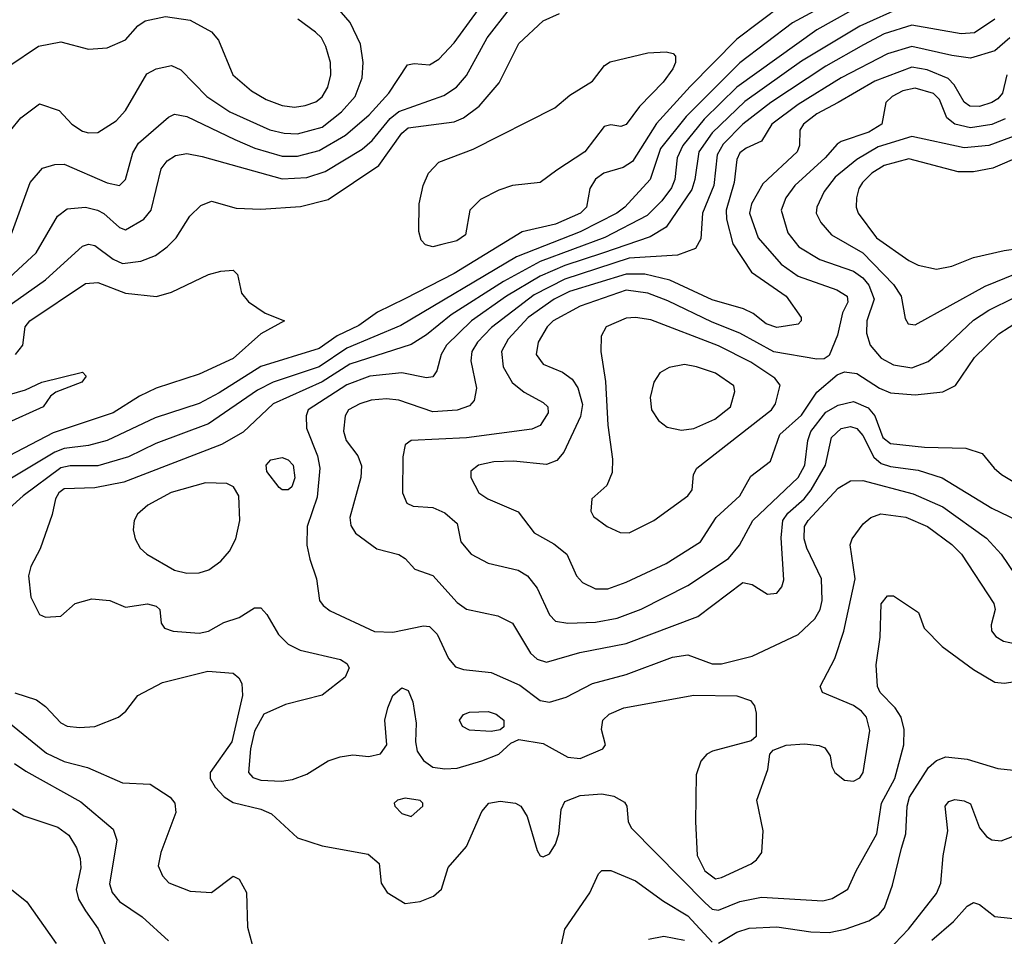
# Model space of a CAD drawing. Extents: x 1173029 to 1307123, y 522559 to 678521.
# Tile 558 of 623: x 1221741 to 1224946, y 665582 to 668564. Entities that reach past the tile are written whole.
import ezdxf

# ---------------------------------------------------------------- set-up
doc = ezdxf.new("R2010")
doc.units = 0

msp = doc.modelspace()

# ---------------------------------------------------------------- linework, layer by layer
at = {"layer": '0CON10XD'}
for points in [[(1224554.4, 668715.6), (1224256.2, 668553.8), (1224085, 668424.4), (1223910.4, 668249.6), (1223826.1, 668145), (1223792.4, 668045), (1223710.3, 667955), (1223684.7, 667935), (1223565, 667874.3), (1223357.5, 667792.5), (1222980.8, 667569.2), (1222805, 667495.7), (1222715, 667435.4), (1222565.3, 667385.3), (1222515, 667359.4), (1222355, 667249.6), (1222184.3, 667185.7), (1222095, 667142.3), (1221995, 667113.1), (1221905, 667112.6), (1221875, 667106.5), (1221752, 667015), (1221672.3, 666945)], [(1221712.8, 667865), (1221774.7, 668035), (1221815, 668081.1), (1221855, 668093.8), (1221885, 668094.6), (1222025, 668033.3), (1222065, 668025.5), (1222085, 668044.3), (1222109, 668131), (1222127, 668163), (1222225, 668246.8), (1222245, 668256.6), (1222285, 668249.2), (1222440.9, 668175), (1222506, 668146), (1222595, 668120.5), (1222645, 668120), (1222715, 668138.5), (1222801, 668189), (1222878.1, 668255), (1222941.9, 668325), (1223002.6, 668417.4), (1223025, 668421.9), (1223075, 668417.5), (1223105, 668436.1), (1223155, 668489.6), (1223254.3, 668625.7)], [(1224495, 668620.3), (1224335, 668531.2), (1224075, 668344.8), (1223969.1, 668240.9), (1223899, 668155), (1223880.5, 668115), (1223872.8, 668045), (1223862.8, 668017.2), (1223830.6, 667975), (1223782.6, 667927.4), (1223645, 667855.7), (1223435, 667777.5), (1223315, 667712.8), (1223145.5, 667604.5), (1223065, 667539.3), (1223015, 667507.3), (1222815, 667443.6), (1222725, 667386), (1222565.3, 667315), (1222467.8, 667222.2), (1222397.6, 667182.4), (1222079.8, 667060.2), (1221985, 667040.8), (1221885, 667038.4), (1221868.1, 667025), (1221856.8, 667005), (1221845.9, 666954.1), (1221807.6, 666842.4), (1221776.9, 666785), (1221769.4, 666755), (1221776.9, 666685), (1221805, 666628.8), (1221825, 666620), (1221875, 666623.3), (1221921.2, 666665), (1221975, 666680), (1222034.2, 666674.2), (1222085, 666652.5), (1222156.1, 666663.9), (1222185, 666655.8), (1222196.7, 666645), (1222200.7, 666600.7), (1222212.5, 666585), (1222240, 666575), (1222325, 666567.8), (1222355, 666574.5), (1222405, 666602.5), (1222455, 666618.9), (1222505, 666650.8), (1222525, 666650.8), (1222545, 666629.2), (1222583.5, 666563.5), (1222615, 666532.1), (1222653.4, 666513.4), (1222785, 666482.2), (1222805, 666470), (1222812.9, 666455), (1222800, 666425), (1222725, 666366.2), (1222606, 666336), (1222535, 666304.5), (1222505, 666249.5), (1222491.7, 666191.7), (1222485.3, 666115.3), (1222499, 666099), (1222525, 666090), (1222593.1, 666086.9), (1222628.3, 666091.7), (1222675, 666109.6), (1222745, 666152.5), (1222783.7, 666166.3), (1222825, 666171.9), (1222876.6, 666166.6), (1222915, 666175.7), (1222935.6, 666205), (1222929.5, 666285), (1222938.5, 666325), (1222955, 666365.8), (1222985, 666390), (1223005, 666381.4), (1223020.7, 666345), (1223031.6, 666275), (1223028.7, 666215), (1223034.7, 666184.7), (1223055, 666153.5), (1223085, 666132.5), (1223125, 666126.9), (1223165, 666129.4), (1223245, 666152.7), (1223300, 666175), (1223339.5, 666210.5), (1223365, 666222), (1223445, 666208.8), (1223524.7, 666164.7), (1223565, 666160.4), (1223638.3, 666191.7), (1223647.5, 666205), (1223634.4, 666255), (1223638.9, 666285), (1223659.4, 666305), (1223707.5, 666325), (1223935, 666366.7), (1224075, 666364.7), (1224119.5, 666349.5), (1224132.2, 666332.2), (1224138.3, 666308.3), (1224138, 666232), (1224121.7, 666218.3), (1223995.4, 666184.6), (1223977.5, 666175), (1223957.9, 666152.1), (1223942.9, 666107.1), (1223940, 665955), (1223945.7, 665845), (1223970.4, 665795), (1224005, 665769.3), (1224025, 665773.3), (1224121.7, 665818.3), (1224139.3, 665830.7), (1224156.7, 665855), (1224160.4, 665925), (1224139.6, 666025), (1224175.8, 666125), (1224182, 666175), (1224192.7, 666187.3), (1224235.6, 666204.4), (1224295, 666208.2), (1224343, 666203), (1224361.2, 666195), (1224378.8, 666168.8), (1224384, 666135), (1224394, 666115), (1224425, 666090), (1224455, 666086.9), (1224475, 666098.1), (1224486.2, 666115), (1224508.3, 666251.7), (1224497.5, 666295), (1224481.2, 666315), (1224455, 666332.8), (1224353.8, 666375), (1224346, 666395), (1224393.6, 666486.4), (1224422.7, 666575), (1224460.3, 666745), (1224444.1, 666855.9), (1224450.4, 666875), (1224486.4, 666923.6), (1224510.6, 666945), (1224543.5, 666956.5), (1224625, 666946.1), (1224695.4, 666915.4), (1224775, 666857.1), (1224805.9, 666825), (1224911.8, 666665), (1224915.5, 666645), (1224903.1, 666595), (1224904.2, 666575.8), (1224917.6, 666557.6), (1224942.5, 666542.5), (1225005, 666529.4)], [(1224225, 668613.9), (1224075, 668501.6), (1223922.5, 668347.5), (1223813.6, 668226.4), (1223735, 668102.9), (1223705, 668084), (1223641.5, 668065), (1223614.5, 668045.5), (1223596.9, 668015), (1223585.8, 667955), (1223566.6, 667935), (1223485, 667899.6), (1223376.3, 667873.7), (1223155, 667738.5), (1222994.2, 667655.8), (1222905, 667612.8), (1222845, 667569.7), (1222774.5, 667535.5), (1222715, 667494.8), (1222525, 667435.9), (1222389.9, 667350.1), (1222325, 667316.1), (1222181.3, 667268.7), (1222025, 667194.8), (1221965, 667178.6), (1221885, 667169), (1221855, 667157.2), (1221653, 667037)], [(1221677.1, 668162.9), (1221744.7, 668245.3), (1221805, 668290.8), (1221868.8, 668268.8), (1221910, 668225), (1221945, 668201.8), (1221965, 668196.1), (1221995, 668197.9), (1222054.3, 668235), (1222085, 668268.9), (1222155, 668388.5), (1222185, 668404.5), (1222235, 668415.5), (1222265, 668401.5), (1222350, 668315), (1222424.6, 668264.6), (1222555, 668206), (1222601.2, 668195), (1222645, 668192.7), (1222725, 668214.8), (1222788.1, 668265), (1222832.4, 668315), (1222855.2, 668375), (1222858.8, 668425), (1222849.5, 668485), (1222816.7, 668555), (1222774.4, 668604.4)], [(1221706.5, 667725), (1221794.5, 667805.5), (1221863.6, 667925), (1221895, 667949.2), (1221955, 667954.2), (1221994.3, 667945), (1222015, 667933.4), (1222065, 667887.9), (1222085, 667880.4), (1222144.4, 667915), (1222169.1, 667945), (1222200.7, 668079.3), (1222220.6, 668105), (1222247.9, 668122.1), (1222285, 668128.7), (1222335, 668119.7), (1222595, 668046.4), (1222675, 668051.2), (1222735, 668071), (1222855, 668143), (1222888.1, 668171.9), (1222946.7, 668243.3), (1222975, 668266.1), (1223121.7, 668318.3), (1223162.1, 668345), (1223195, 668383.1), (1223261.9, 668505), (1223335, 668599.1)], [(1224615, 668606.8), (1224475, 668543.5), (1224285, 668429.8), (1224101.2, 668298.8), (1223995, 668196.8), (1223951.5, 668135), (1223938.7, 668045), (1223928, 668012), (1223845, 667889.7), (1223792.3, 667857.7), (1223637.3, 667805), (1223515, 667764.7), (1223435, 667730.1), (1223325.2, 667665), (1223211, 667585), (1223130.2, 667505), (1223112.9, 667475), (1223098.3, 667421.7), (1223085, 667402.5), (1223065, 667399.2), (1222985, 667415.2), (1222880.6, 667405), (1222805, 667376.2), (1222679.6, 667295), (1222673.2, 667275), (1222674.6, 667235), (1222709.5, 667145), (1222717.1, 667105), (1222709.1, 667010.9), (1222676.1, 666915), (1222675.4, 666855), (1222685, 666808.8), (1222706.2, 666745), (1222716.9, 666675), (1222728.1, 666658.1), (1222750.9, 666640.9), (1222895, 666573.6), (1222955, 666571.5), (1223055, 666592.5), (1223075, 666590), (1223100, 666565), (1223136.4, 666486.4), (1223159.1, 666459.1), (1223185, 666449.6), (1223275, 666440), (1223368.9, 666398.9), (1223435, 666349.1), (1223465, 666344.1)], [(1221634.9, 667585.1), (1221825, 667718.1), (1221945, 667827.3), (1221965, 667834.1), (1221985, 667830), (1222045.2, 667785.2), (1222075, 667771.4), (1222135, 667778.9), (1222182.7, 667797.3), (1222220.4, 667825), (1222249.6, 667855), (1222294.7, 667925.3), (1222330.2, 667959.8), (1222365, 667974.4), (1222445, 667951.1), (1222525, 667947.9), (1222655, 667956.3), (1222745, 667979.1), (1222909.4, 668090.6), (1222984.4, 668195.6), (1223005, 668212.6), (1223155, 668232.5), (1223185, 668245.3), (1223236.6, 668283.4), (1223301, 668359), (1223365, 668486.9), (1223445, 668560.5), (1223498, 668585)], [(1221705, 668413.1), (1221801.8, 668478.2), (1221875, 668492.5), (1221965, 668468.4), (1222025, 668472.5), (1222085, 668498.9), (1222125.5, 668544.5), (1222148.7, 668561.3), (1222215.5, 668574.5), (1222295, 668562.9), (1222364.6, 668524.6), (1222387.6, 668497.6), (1222434.6, 668385), (1222495, 668333.1), (1222543.1, 668305), (1222595, 668285.3), (1222635, 668279.8), (1222670, 668285), (1222705, 668297.3), (1222725, 668313.8), (1222743.4, 668345), (1222753.5, 668385), (1222751.9, 668425), (1222737.4, 668477.4), (1222723.2, 668505), (1222703.6, 668523.6), (1222646, 668566)], [(1224915, 668566.5), (1224848.6, 668521.4), (1224805, 668518.3), (1224645, 668547.2), (1224555, 668518.1), (1224486.9, 668483.1), (1224365, 668412.8), (1224185.1, 668294.9), (1224094.9, 668225.1), (1224030.9, 668159.1), (1224011.3, 668125), (1223999.7, 668025), (1223963, 667935), (1223958.2, 667851.8), (1223940.5, 667819.5), (1223882, 667798), (1223725, 667788.5), (1223515, 667719.8), (1223415, 667669.5), (1223276.8, 667563.2), (1223231.1, 667515), (1223212.3, 667485), (1223209.2, 667455), (1223227.2, 667365), (1223220, 667325), (1223205, 667308.5), (1223165, 667293.8), (1223085, 667288.6), (1222975, 667326.7), (1222935, 667330.5), (1222885, 667326.1), (1222848.1, 667315), (1222810.9, 667295), (1222800, 667275), (1222794.1, 667225.9), (1222803.2, 667195), (1222841.8, 667145), (1222853.1, 667113.1), (1222851.2, 667075), (1222815.5, 666945), (1222818.6, 666918.6), (1222833.3, 666893.3), (1222902.6, 666842.6), (1222975, 666824), (1222995, 666811.2), (1223026.5, 666776.5), (1223085, 666756.2), (1223165, 666668.5), (1223195, 666646.7), (1223297.5, 666625), (1223345, 666601.4), (1223403.4, 666503.4), (1223425, 666483.4), (1223455, 666474.1)], [(1224963.8, 668505), (1224915, 668463.2), (1224835, 668439.4), (1224775, 668448.5), (1224645, 668477.5), (1224565, 668453.3), (1224415, 668375.5), (1224275, 668288.8), (1224188.6, 668225), (1224155, 668169.5), (1224105, 668146.8), (1224085, 668130.8), (1224075, 668109.2), (1224066.2, 668035), (1224040.2, 667945), (1224041.4, 667915), (1224062.2, 667835), (1224122.5, 667742.5), (1224235.4, 667665), (1224284.4, 667595), (1224284.4, 667585), (1224275, 667573.8), (1224205, 667562.5), (1224170, 667575), (1224128.1, 667608.1), (1224096.2, 667623.8), (1223995, 667653.3), (1223857.3, 667717.3), (1223775, 667736.3), (1223715, 667736.6), (1223530.3, 667679.7), (1223480.5, 667655), (1223396, 667595), (1223330.7, 667525), (1223308.8, 667485), (1223314.6, 667435.4), (1223344.1, 667384.1), (1223382.2, 667352.2), (1223445, 667318.7), (1223459.6, 667305), (1223461.2, 667285), (1223435, 667244.3), (1223407.8, 667232.2), (1223195, 667204), (1223014.5, 667195.5), (1222995, 667181.2), (1222987.7, 667142.3), (1222986.4, 667025), (1223001.1, 666991.1), (1223021.5, 666981.5), (1223085, 666977.5), (1223125, 666959.7), (1223164.4, 666925), (1223176.9, 666865), (1223210.6, 666825), (1223265, 666796.6), (1223362.8, 666772.8), (1223393.6, 666755), (1223425.2, 666715.2), (1223465, 666627.5), (1223485, 666607.8), (1223525, 666600.7)], [(1223085, 667825.8), (1223061.7, 667831.7), (1223047.3, 667847.3), (1223040, 667875), (1223040.8, 667965), (1223054.4, 668025), (1223070.8, 668065), (1223105, 668101.4), (1223216.4, 668143.6), (1223482.8, 668277.2), (1223531.1, 668318.9), (1223605.6, 668364.4), (1223643.8, 668415), (1223662.1, 668427.9), (1223785, 668456.9), (1223845, 668460), (1223867.5, 668455), (1223875.7, 668445.7), (1223875.5, 668425), (1223866.9, 668405), (1223835, 668361.5), (1223757.6, 668282.4), (1223715, 668223.3), (1223697.3, 668217.3), (1223665, 668222), (1223642.7, 668217.3), (1223580.5, 668135), (1223489.4, 668075), (1223435, 668034.3), (1223345, 668024.7), (1223300.3, 668009.7), (1223240.6, 667979.4), (1223205.4, 667944.6), (1223191.9, 667865), (1223164, 667845), (1223115, 667833.1), (1223085, 667825.8)], [(1224953.5, 668385), (1224939.4, 668325), (1224925, 668306.8), (1224905.5, 668295), (1224865, 668282.2), (1224833.3, 668283.3), (1224815, 668296.5), (1224782.9, 668352.9), (1224763.1, 668373.1), (1224695, 668401.5), (1224645, 668410.5), (1224524.6, 668365), (1224405, 668294.7), (1224335, 668258), (1224291.6, 668225), (1224280.5, 668205), (1224278.4, 668155), (1224271.4, 668135), (1224159.1, 668030.9), (1224122.9, 667965), (1224115.7, 667935), (1224144.7, 667855), (1224219.4, 667769.4), (1224275, 667730.2), (1224400.6, 667685), (1224434.5, 667665), (1224435.9, 667645), (1224419, 667611), (1224402.4, 667537.6), (1224375, 667472), (1224358.9, 667461.1), (1224335, 667459.6), (1224195, 667483.6), (1224085, 667544.1), (1223995, 667580), (1223850.6, 667649.4), (1223785.6, 667675), (1223715, 667684.6), (1223565, 667632.8), (1223477.1, 667585), (1223457.8, 667565), (1223427.8, 667515), (1223421.8, 667475), (1223445, 667443.8), (1223507.3, 667417.3), (1223538.8, 667395), (1223557, 667367), (1223572.8, 667312.8), (1223566.6, 667273.4), (1223512.3, 667157.7), (1223489.2, 667130.7), (1223455, 667116.8), (1223347.7, 667127.8), (1223284.2, 667125.8), (1223234, 667115), (1223208.6, 667095), (1223208.6, 667075), (1223235, 667024.5), (1223264.3, 667005), (1223363, 666963), (1223415.6, 666895), (1223478.9, 666858.9), (1223521.5, 666825), (1223553.5, 666755), (1223573, 666733), (1223615, 666712.5)], [(1224948.3, 668241.7), (1224905, 668223.2), (1224835, 668212.1), (1224784.2, 668224.2), (1224758.7, 668245), (1224735, 668304.5), (1224715, 668324.2), (1224655, 668342), (1224615, 668333.5), (1224580.8, 668315), (1224559.6, 668295), (1224546.7, 668225), (1224505, 668198.3), (1224415, 668168.7), (1224401, 668159), (1224362.6, 668115), (1224263.7, 668025), (1224234.2, 667985), (1224219.2, 667945), (1224241.4, 667871.4), (1224276.7, 667825), (1224345, 667783.9), (1224455, 667746.3), (1224484.9, 667724.9), (1224505, 667700.5), (1224522.4, 667655), (1224498, 667585), (1224497.4, 667545), (1224509.4, 667505), (1224545, 667462.8), (1224585, 667441.4), (1224645, 667431.9), (1224697.9, 667452.1), (1224745, 667492), (1224845, 667587.1), (1224895, 667619.6), (1224979.1, 667660.9)], [(1224995, 668192.2), (1224895, 668155.5), (1224815, 668147.9), (1224645, 668184.2), (1224535, 668150.3), (1224465, 668109.6), (1224395, 668051.9), (1224359.4, 668005), (1224335.3, 667955), (1224333.2, 667935), (1224348.5, 667905), (1224382.9, 667865), (1224485, 667806), (1224585, 667702.7), (1224610, 667665), (1224622.4, 667592.4), (1224632.5, 667575), (1224655, 667571.5), (1224883.1, 667696.9), (1224982.5, 667737.5)], [(1225102.5, 668165), (1224908.4, 668081.6), (1224845, 668069.1), (1224795, 668069.5), (1224635, 668112.3), (1224555, 668090.6), (1224514.7, 668065), (1224484.2, 668035), (1224472.1, 668015), (1224464.7, 667985), (1224463.5, 667955), (1224469.7, 667935), (1224530, 667855), (1224635, 667781.2), (1224665, 667765.5), (1224725, 667752.7), (1224775, 667762.3), (1224845, 667790.8), (1224945, 667813.8), (1225085, 667833)], [(1221727.5, 667475), (1221751.1, 667505), (1221758.5, 667565), (1221773.2, 667585), (1221955, 667705.8), (1221995, 667709.4), (1222085, 667674.7), (1222185.7, 667664.3), (1222235, 667677.8), (1222355, 667735.6), (1222395, 667746.7), (1222435, 667749.2), (1222449.2, 667735), (1222462.9, 667675), (1222485, 667646.9), (1222539.4, 667609.4), (1222602.5, 667585), (1222525, 667542.2), (1222435, 667462.2), (1222325, 667410.7), (1222185, 667365.9), (1222130.2, 667339.8), (1222044.5, 667285), (1221849.3, 667220.7), (1221655, 667119.6)], [(1223725, 666894.3), (1223805, 666934.4), (1223915.6, 667015), (1223929.4, 667035), (1223934.4, 667085), (1223944.3, 667105), (1224188, 667295), (1224201.3, 667315), (1224216.2, 667375), (1224198.2, 667398.2), (1224120.3, 667450.3), (1224015, 667503), (1223795, 667587.4), (1223745, 667595.3), (1223715, 667593.3), (1223650, 667565), (1223633.1, 667535), (1223632.7, 667485), (1223647.6, 667387.6), (1223655.3, 667245), (1223670.5, 667135), (1223669.3, 667090.7), (1223651.7, 667048.3), (1223602.5, 667005), (1223600, 666965), (1223608.3, 666948.3), (1223653.3, 666915), (1223695, 666895.8), (1223725, 666894.3)], [(1223615, 666712.5), (1223655, 666712.7), (1223715, 666734.1), (1223845, 666794.7), (1223957.1, 666865), (1224007.5, 666945), (1224084.7, 667015), (1224120.4, 667079.6), (1224185, 667127.5), (1224215.3, 667215), (1224285, 667277.6), (1224335, 667352.6), (1224401.5, 667408.5), (1224425, 667419.1), (1224465, 667413.2), (1224538.9, 667365), (1224575, 667350.8), (1224655, 667344), (1224746, 667354), (1224786.2, 667373.8), (1224848.8, 667465), (1224927.4, 667542.6), (1224995, 667585.2)], [(1223895, 667228.9), (1223935, 667234.7), (1224003.3, 667265), (1224054.5, 667305), (1224068.1, 667355), (1224065, 667373.3), (1224005, 667414.6), (1223943.8, 667435), (1223905, 667442.1), (1223855, 667433.3), (1223824.7, 667415.3), (1223804.5, 667385), (1223792.9, 667335), (1223797.1, 667295), (1223820.4, 667260.4), (1223848.7, 667238.7), (1223895, 667228.9)], [(1221643.5, 667326.5), (1221760, 667360), (1221812.5, 667385), (1221945, 667417.5), (1221957.5, 667405), (1221942.5, 667385), (1221858, 667352), (1221840.5, 667339.5), (1221817.5, 667305), (1221691.9, 667248.1)], [(1223525, 666600.7), (1223615, 666603.9), (1223685, 666617.5), (1223763.1, 666646.9), (1223915, 666723.2), (1224048.3, 666811.7), (1224084.1, 666855), (1224126.8, 666935), (1224275, 667075.3), (1224296.6, 667115), (1224306.4, 667195), (1224315.8, 667225), (1224365, 667287.4), (1224405, 667310), (1224455, 667321.9), (1224501.9, 667301.9), (1224523.8, 667275), (1224549.8, 667205), (1224575, 667185.7), (1224686.1, 667173.9), (1224820.5, 667170.5), (1224873.1, 667153.1), (1224912.2, 667105), (1224936.7, 667085), (1225015, 667037.5)], [(1223455, 666474.1), (1223564, 666505), (1223715.2, 666534.8), (1223947.8, 666622.2), (1224095, 666732.9), (1224125, 666727.1), (1224175, 666695.7), (1224205, 666698.6), (1224221.1, 666718.9), (1224228, 666742), (1224218.8, 666878.8), (1224224.8, 666935), (1224240.9, 666959.1), (1224293.7, 667005), (1224317, 667035), (1224363.6, 667115), (1224383.1, 667205), (1224415, 667234.3), (1224445, 667241.2), (1224465, 667234.8), (1224485, 667212), (1224520.8, 667140.8), (1224545, 667120.6), (1224575, 667110.2), (1224665, 667098.4), (1224743.8, 667073.8), (1224905, 666974.7), (1224988.9, 666935)], [(1222615, 667034.4), (1222595, 667034.4), (1222585, 667041.9), (1222545, 667094), (1222542.9, 667115), (1222558, 667132), (1222595, 667140), (1222615, 667132.1), (1222630.7, 667115), (1222636.1, 667073.9), (1222626.2, 667045), (1222615, 667034.4)], [(1222285, 666763.6), (1222325, 666764.7), (1222356, 666774), (1222395, 666802.7), (1222423.2, 666835), (1222444.6, 666875), (1222457.5, 666935), (1222453.8, 667015), (1222436.5, 667045), (1222415, 667055.5), (1222345, 667057.2), (1222234.1, 667025.9), (1222157.8, 666985), (1222124.5, 666955), (1222112.7, 666935), (1222110.5, 666905), (1222116.5, 666875), (1222133.3, 666845), (1222155, 666825.5), (1222245, 666773.6), (1222285, 666763.6)], [(1223465, 666344.1), (1223519.7, 666360.3), (1223605, 666404.1), (1223715, 666433.4), (1223865, 666490), (1223915, 666497.5), (1223995, 666468.9), (1224025, 666468.9), (1224125, 666493.8), (1224275, 666563.8), (1224328.7, 666615), (1224345.8, 666645), (1224353.2, 666675), (1224350.6, 666745), (1224302.7, 666845), (1224294.1, 666875), (1224295.4, 666915), (1224307.5, 666935), (1224405, 667040.6), (1224445, 667063.8), (1224484.7, 667065.3), (1224648.7, 667021.3), (1224745, 666979), (1224887.1, 666877.1), (1224935.3, 666825), (1225003.3, 666725)], [(1221725, 666374.7), (1221795, 666351.4), (1221825, 666329.7), (1221875, 666276.9), (1221895, 666266.1), (1221935, 666261.2), (1221985, 666264.7), (1222062.5, 666295), (1222085.9, 666314.1), (1222125, 666365.7), (1222205, 666408), (1222352.5, 666445), (1222435, 666438.5), (1222453.5, 666423.5), (1222463.2, 666405), (1222465.8, 666365.8), (1222431.4, 666215), (1222360.6, 666115), (1222360.6, 666095), (1222377.1, 666067.1), (1222405.9, 666035.9), (1222435, 666017.1), (1222525.2, 665995.2), (1222560.1, 665980.1), (1222645, 665902.2), (1222725, 665876.4), (1222875, 665849.5), (1222911.2, 665818.8), (1222917.3, 665755), (1222937.1, 665725), (1222995, 665688.4), (1223044.7, 665695.3), (1223087.4, 665712.6), (1223113.3, 665735), (1223135, 665806.2), (1223195, 665874.2), (1223245, 665988), (1223267.5, 666015), (1223305, 666021.8), (1223355, 666015.6), (1223371.4, 666005), (1223392.1, 665972.1), (1223425, 665861.2), (1223435, 665844), (1223445, 665840), (1223465, 665850.8), (1223485, 665882), (1223495.4, 665915.4), (1223503.1, 665995), (1223515, 666020.5), (1223565, 666040), (1223635.8, 666045.8), (1223675, 666037.9), (1223708.9, 666018.9), (1223717.1, 666005), (1223721.4, 665955), (1223730.6, 665935), (1223971.4, 665691.4), (1223995, 665670), (1224015, 665666.8), (1224085, 665695.7), (1224155, 665709.3), (1224355, 665697.5), (1224385.2, 665704.8), (1224436.2, 665735), (1224462.9, 665795), (1224530.8, 665915), (1224546.1, 666015), (1224589.3, 666095), (1224618.3, 666205), (1224619.2, 666255), (1224609.5, 666295), (1224590.5, 666325), (1224541.2, 666375), (1224532.5, 666395), (1224528.7, 666465), (1224541.5, 666555), (1224545, 666663.8), (1224565, 666690), (1224585, 666690), (1224665.9, 666635.9), (1224684.5, 666584.5), (1224743.5, 666525), (1224845, 666449.6), (1224915, 666409.2), (1224945, 666406.1), (1224996.4, 666413.6)], [(1223275, 666248.6), (1223205, 666253.1), (1223182, 666265), (1223172.5, 666285), (1223185, 666304.2), (1223205, 666311.5), (1223265, 666313.6), (1223291.2, 666305), (1223316, 666285), (1223316.4, 666263.6), (1223305, 666253.3), (1223275, 666248.6)], [(1221705, 666277.2), (1221828.3, 666178.3), (1221885, 666150.7), (1221961.1, 666131.1), (1222075, 666081.2), (1222165, 666076.7), (1222230, 666035), (1222245.6, 666015), (1222248.5, 665985), (1222199.5, 665855), (1222191.3, 665811.3), (1222205, 665778.8), (1222226.3, 665756.3), (1222295, 665728.9), (1222365, 665724.2), (1222435, 665777.1), (1222455, 665768.1), (1222478.8, 665725), (1222481.9, 665611.9), (1222505, 665527.1)], [(1224015, 665559.3), (1224075, 665595.3), (1224115, 665608.1), (1224205, 665612.6), (1224316.2, 665596.2), (1224375, 665594.7), (1224428, 665605), (1224505, 665632.7), (1224537.4, 665652.6), (1224555.4, 665675), (1224581.2, 665748.8), (1224611.4, 665868.6), (1224624.8, 665915.2), (1224629.1, 666005), (1224637, 666035), (1224698.7, 666131.3), (1224725, 666154.1), (1224755, 666166.1), (1224825, 666157.9), (1224925, 666128.2), (1225046.7, 666115)], [(1221723.8, 666143.8), (1221760.6, 666119.4), (1221939.3, 666019.3), (1222045, 665930.8), (1222056.4, 665895), (1222032.9, 665752.9), (1222041.2, 665725), (1222065, 665695.4), (1222139.2, 665645), (1222225, 665566.7)], [(1223015, 665972), (1223053.3, 666005), (1223053.3, 666015), (1223044.1, 666024.1), (1222995, 666031.9), (1222970, 666025), (1222960, 666015), (1222961.2, 666005), (1222985, 665981.2), (1223015, 665972)], [(1224565, 665533.3), (1224634.1, 665605), (1224725, 665721.5), (1224738.9, 665755), (1224746.2, 665843.8), (1224761.9, 665925), (1224753.1, 666005), (1224765, 666020.8), (1224785, 666026.7), (1224815, 666023.1), (1224835, 666012.5), (1224864.4, 665935), (1224887.2, 665907.2), (1224905, 665895.5), (1224935, 665892.9), (1224995, 665915.5)], [(1221717, 665997), (1221753.8, 665973.8), (1221865, 665937.5), (1221900.7, 665910.7), (1221925, 665870), (1221937.6, 665835), (1221939.5, 665805), (1221924.2, 665734.2), (1221932.4, 665702.4), (1221954.6, 665665), (1221995.9, 665605.9), (1222048.7, 665488.7)], [(1223484.5, 665465), (1223514.6, 665605), (1223596.1, 665723.9), (1223624.4, 665785), (1223635, 665795.6), (1223665, 665795.6), (1223745, 665762.5), (1223836, 665696), (1223915, 665648.1), (1223995, 665563.2)], [(1221708.8, 665738.8), (1221764.1, 665694.1), (1221859, 665559)], [(1224710.1, 665569.9), (1224780.1, 665629.9), (1224825, 665679.5), (1224845, 665692.2), (1224865, 665685.6), (1224915, 665646.7), (1225005, 665636.5)], [(1223787.6, 665572.4), (1223837.4, 665582.6), (1223905, 665569)]]:
    msp.add_lwpolyline(points, dxfattribs=at)

doc.saveas('drawing.dxf')
